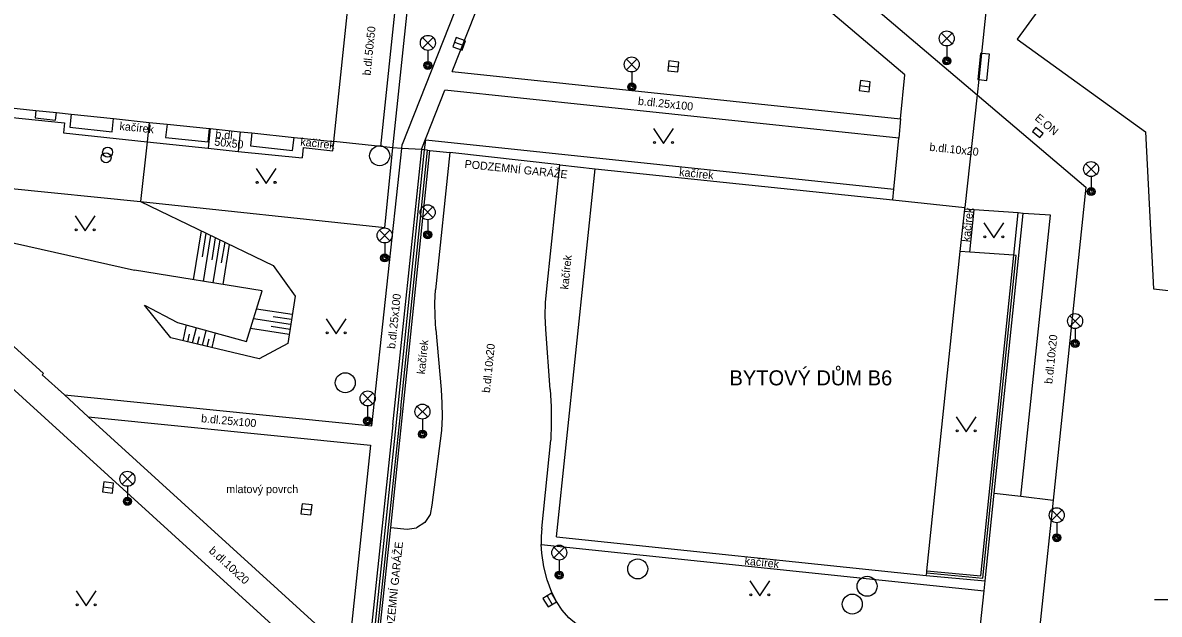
# Model space of a CAD drawing. Extents: x -598233 to -596890, y -1157848 to -1156431.
# Drawn here: x -597710.3 to -597653.4, y -1156789 to -1156759.5 of the extents above; entities that cross this region are included whole.
import ezdxf

# ---------------------------------------------------------------- set-up
doc = ezdxf.new("R2010")
doc.units = 0
for name, color, linetype in [('Level 10', 7, 'Continuous'), ('Level 11', 7, 'Continuous'), ('Level 14', 7, 'Continuous'), ('Level 15', 7, 'Continuous'), ('Level 24', 7, 'Continuous'), ('Level 27', 7, 'Continuous'), ('Level 28', 7, 'Continuous'), ('Level 33', 7, 'Continuous'), ('Level 36', 7, 'Continuous'), ('Level 40', 7, 'Continuous'), ('Level 41', 7, 'Continuous'), ('Level 5', 7, 'Continuous'), ('Level 6', 7, 'Continuous'), ('Level 7', 7, 'Continuous')]:
    doc.layers.add(name, color=color, linetype=linetype)

msp = doc.modelspace()

# ---------------------------------------------------------------- linework, layer by layer
at = {"layer": 'Level 10'}
for points in [[(-597688.92, -1156765.95), (-597689.63, -1156772.81)], [(-597684.07, -1156772.77), (-597683.42, -1156766.56)], [(-597684.12, -1156774.8), (-597684.14, -1156774.12), (-597684.13, -1156773.45), (-597684.07, -1156772.77)], [(-597689.62, -1156774.79), (-597689.65, -1156774.13), (-597689.66, -1156773.47), (-597689.63, -1156772.81)], [(-597689.62, -1156774.79), (-597689.35, -1156777.79)], [(-597683.89, -1156777.8), (-597684.12, -1156774.8)], [(-597689.35, -1156777.79), (-597689.31, -1156778.48), (-597689.3, -1156779.16), (-597689.33, -1156779.85)], [(-597683.89, -1156777.8), (-597683.84, -1156778.64), (-597683.84, -1156779.49), (-597683.87, -1156780.33)], [(-597689.33, -1156779.85), (-597689.81, -1156783.58)], [(-597684.32, -1156784.75), (-597683.87, -1156780.33)], [(-597661.7, -1156782.98), (-597660.36, -1156783.14), (-597658.75, -1156783.33)], [(-597689.81, -1156783.58), (-597689.9, -1156784.05), (-597690.17, -1156784.45), (-597690.58, -1156784.71)], [(-597658.75, -1156783.33), (-597660.3, -1156797.93)], [(-597691.87, -1156784.7), (-597691.05, -1156784.79)], [(-597691.05, -1156784.79), (-597690.58, -1156784.71)], [(-597684.32, -1156784.75), (-597684.35, -1156785.13)], [(-597684.35, -1156785.13), (-597684.34, -1156785.55)], [(-597683.81, -1156787.95), (-597684.04, -1156787.32), (-597684.21, -1156786.66), (-597684.32, -1156785.99), (-597684.34, -1156785.55)], [(-597663.13, -1156796.51), (-597662.2, -1156787.87), (-597662.15, -1156787.37)], [(-597682.58, -1156789.54), (-597682.96, -1156789.21), (-597683.3, -1156788.83), (-597683.58, -1156788.4), (-597683.81, -1156787.95)]]:
    msp.add_lwpolyline(points, dxfattribs=at)
at = {"layer": 'Level 11'}
for points in [[(-597691.76, -1156765.71), (-597689.82, -1156747.21)], [(-597684.29, -1156747.82), (-597691.29, -1156765.54)], [(-597688.79, -1156761.9), (-597683.26, -1156747.93)], [(-597666.17, -1156762.07), (-597682.77, -1156747.98)], [(-597679.93, -1156748.3), (-597662.54, -1156763.07)], [(-597692.36, -1156765.65), (-597691.26, -1156755.15)], [(-597662.38, -1156760.99), (-597662.51, -1156762.3)], [(-597662.33, -1156760.99), (-597662.38, -1156760.99)], [(-597661.93, -1156761.03), (-597662.33, -1156760.99)], [(-597662.06, -1156762.34), (-597661.93, -1156761.03)], [(-597688.79, -1156761.9), (-597666.38, -1156764.26)], [(-597666.38, -1156764.26), (-597666.17, -1156762.07)], [(-597662.51, -1156762.3), (-597662.46, -1156762.3)], [(-597662.46, -1156762.3), (-597662.06, -1156762.34)], [(-597690.31, -1156765.75), (-597689.16, -1156762.83)], [(-597666.47, -1156765.23), (-597689.16, -1156762.83)], [(-597662.54, -1156763.07), (-597657.11, -1156767.68)], [(-597713.73, -1156763.89), (-597708.17, -1156764.47)], [(-597709.61, -1156763.84), (-597709.65, -1156764.22)], [(-597709.65, -1156764.22), (-597708.62, -1156764.33)], [(-597708.62, -1156764.33), (-597708.58, -1156763.95)], [(-597707.84, -1156764.03), (-597707.91, -1156764.68)], [(-597705.8, -1156764.91), (-597705.73, -1156764.25)], [(-597666.38, -1156764.26), (-597666.47, -1156765.23)], [(-597708.17, -1156764.47), (-597708.22, -1156764.97)], [(-597707.91, -1156764.68), (-597705.8, -1156764.91)], [(-597703.05, -1156764.53), (-597703.12, -1156765.19)], [(-597700.89, -1156764.75), (-597700.99, -1156765.73)], [(-597700.99, -1156765.42), (-597700.92, -1156764.75)], [(-597708.22, -1156764.97), (-597704.05, -1156765.41)], [(-597703.12, -1156765.19), (-597700.99, -1156765.42)], [(-597699.39, -1156764.91), (-597699.49, -1156765.89)], [(-597698.81, -1156764.97), (-597698.88, -1156765.62)], [(-597696.77, -1156765.85), (-597696.7, -1156765.19)], [(-597694.76, -1156765.86), (-597694.71, -1156765.4)], [(-597691.76, -1156765.71), (-597692.36, -1156765.65), (-597694.71, -1156765.4)], [(-597691.6, -1156779.59), (-597690.18, -1156765.81), (-597690.12, -1156765.31)], [(-597690.12, -1156765.31), (-597666.71, -1156767.78)], [(-597666.76, -1156768.32), (-597666.71, -1156767.78), (-597666.47, -1156765.23)], [(-597704.05, -1156765.41), (-597700.99, -1156765.73), (-597699.49, -1156765.89), (-597696.29, -1156766.22)], [(-597698.88, -1156765.62), (-597696.77, -1156765.85)], [(-597696.24, -1156765.7), (-597696.29, -1156766.22)], [(-597696.24, -1156765.7), (-597694.76, -1156765.86)], [(-597692.81, -1156779.61), (-597691.31, -1156765.74)], [(-597691.87, -1156784.7), (-597689.92, -1156765.84)], [(-597691.31, -1156765.74), (-597691.76, -1156765.71)], [(-597691.76, -1156779.57), (-597690.32, -1156765.8)], [(-597691.31, -1156765.74), (-597691.29, -1156765.54)], [(-597690.32, -1156765.8), (-597691.31, -1156765.74)], [(-597690.32, -1156765.8), (-597690.31, -1156765.75)], [(-597690.18, -1156765.81), (-597690.32, -1156765.8)], [(-597690.03, -1156765.83), (-597690.18, -1156765.81)], [(-597657.11, -1156767.68), (-597658.75, -1156783.33)], [(-597658.88, -1156769.08), (-597660.25, -1156768.99), (-597660.49, -1156768.97), (-597662.69, -1156768.81), (-597663.17, -1156768.78)], [(-597662.91, -1156770.93), (-597662.69, -1156768.81)], [(-597662.15, -1156787.37), (-597661.7, -1156782.98), (-597660.25, -1156768.99)], [(-597660.36, -1156783.14), (-597658.88, -1156769.08)], [(-597709.22, -1156776.99), (-597715.9, -1156770.94)], [(-597711.39, -1156777.18), (-597695.19, -1156791.94)], [(-597709.29, -1156777.06), (-597709.22, -1156776.99)], [(-597708.18, -1156778.06), (-597709.29, -1156777.06)], [(-597708.18, -1156778.06), (-597692.81, -1156779.61)], [(-597707, -1156779.17), (-597708.18, -1156778.06)], [(-597707, -1156779.17), (-597692.88, -1156780.59)], [(-597693.98, -1156791.01), (-597707, -1156779.17)], [(-597691.76, -1156779.57), (-597693.06, -1156791.87)], [(-597692.89, -1156792.03), (-597691.6, -1156779.59)], [(-597692.88, -1156780.59), (-597693.98, -1156791.01)], [(-597684.34, -1156785.55), (-597662.2, -1156787.87)], [(-597665.09, -1156787.1), (-597662.15, -1156787.37)]]:
    msp.add_lwpolyline(points, dxfattribs=at)
at = {"layer": 'Level 14'}
for points in [[(-597704.37, -1156768.4), (-597697.74, -1156771.6)], [(-597711.34, -1156770.33), (-597704.68, -1156771.83)], [(-597697.74, -1156771.6), (-597696.65, -1156773.13)], [(-597698.29, -1156772.86), (-597704.68, -1156771.83)], [(-597699.07, -1156775.39), (-597698.29, -1156772.86)], [(-597696.65, -1156773.13), (-597697.01, -1156775.5)], [(-597704.17, -1156773.58), (-597702.52, -1156774.45)], [(-597702.86, -1156775.21), (-597704.17, -1156773.58)], [(-597702.52, -1156774.45), (-597699.07, -1156775.39)], [(-597698.44, -1156776.27), (-597702.86, -1156775.21)], [(-597697.01, -1156775.5), (-597698.44, -1156776.27)]]:
    msp.add_lwpolyline(points, dxfattribs=at)
at = {"layer": 'Level 15'}
for points in [[(-597701.72, -1156772.31), (-597701.33, -1156769.87)], [(-597701.28, -1156771.16), (-597701.09, -1156769.98)], [(-597701.23, -1156772.39), (-597700.86, -1156770.09)], [(-597700.8, -1156771.32), (-597700.62, -1156770.21)], [(-597700.74, -1156772.47), (-597700.39, -1156770.32)], [(-597700.32, -1156771.47), (-597700.15, -1156770.43)], [(-597700.24, -1156772.55), (-597699.92, -1156770.55)], [(-597696.79, -1156774.05), (-597698.57, -1156773.78)], [(-597696.87, -1156774.55), (-597698.72, -1156774.26)], [(-597696.83, -1156774.3), (-597697.74, -1156774.16)], [(-597702.25, -1156775.36), (-597702.07, -1156774.57)], [(-597702.01, -1156775.41), (-597701.92, -1156775.03)], [(-597701.77, -1156775.47), (-597701.58, -1156774.7)], [(-597701.28, -1156775.59), (-597701.1, -1156774.84)], [(-597700.8, -1156775.7), (-597700.62, -1156774.97)], [(-597696.94, -1156775.04), (-597698.87, -1156774.75)], [(-597696.9, -1156774.79), (-597697.85, -1156774.65)], [(-597701.53, -1156775.53), (-597701.43, -1156775.15)], [(-597701.04, -1156775.65), (-597700.95, -1156775.27)]]:
    msp.add_lwpolyline(points, dxfattribs=at)
at = {"layer": 'Level 24'}
for points in [[(-597659.61, -1156764.69), (-597659.78, -1156764.89)], [(-597659.25, -1156764.99), (-597659.61, -1156764.69)], [(-597659.78, -1156764.89), (-597659.42, -1156765.19)], [(-597659.42, -1156765.19), (-597659.25, -1156764.99)]]:
    msp.add_lwpolyline(points, dxfattribs=at)
at = {"layer": 'Level 27'}
for p, q in [((-597688.686, -1156760.4276), (-597688.214, -1156760.5924)), ((-597677.9882, -1156761.6104), (-597677.4918, -1156761.6696)), ((-597668.4182, -1156762.6004), (-597667.9218, -1156762.6596)), ((-597706.2482, -1156782.6704), (-597705.7518, -1156782.7296)), ((-597696.3282, -1156783.7604), (-597695.8318, -1156783.8196)), ((-597684.0499, -1156788.1164), (-597683.7901, -1156788.5436))]:
    msp.add_line(p, q, dxfattribs=at)
for points in [[(-597688.7684, -1156760.6637), (-597688.2963, -1156760.8284), (-597688.1316, -1156760.3563), (-597688.6037, -1156760.1916)], [(-597678.0179, -1156761.8586), (-597677.5214, -1156761.9179), (-597677.4621, -1156761.4214), (-597677.9586, -1156761.3621)], [(-597668.4479, -1156762.8486), (-597667.9514, -1156762.9079), (-597667.8921, -1156762.4114), (-597668.3886, -1156762.3521)], [(-597706.2779, -1156782.9186), (-597705.7814, -1156782.9779), (-597705.7221, -1156782.4814), (-597706.2186, -1156782.4221)], [(-597696.3579, -1156784.0086), (-597695.8614, -1156784.0679), (-597695.8021, -1156783.5714), (-597696.2986, -1156783.5121)], [(-597684.2635, -1156788.2462), (-597684.0038, -1156788.6735), (-597683.5765, -1156788.4138), (-597683.8362, -1156787.9865)]]:
    msp.add_lwpolyline(points, close=True, dxfattribs=at)
for centre in [(-597692.42, -1156766.11), (-597694.14, -1156777.46), (-597679.52, -1156786.77), (-597668.05, -1156787.64), (-597668.79, -1156788.53)]:
    msp.add_circle(centre, 0.5, dxfattribs=at)
at = {"layer": 'Level 28'}
for centre in [(-597706.1, -1156766.21), (-597706.02, -1156765.93)]:
    msp.add_circle(centre, 0.25, dxfattribs=at)
at = {"layer": 'Level 33'}
for p, q in [((-597690.275, -1156760.73), (-597689.745, -1156760.2)), ((-597690.275, -1156760.2), (-597689.745, -1156760.73)), ((-597664.335, -1156760.51), (-597663.805, -1156759.98)), ((-597664.335, -1156759.98), (-597663.805, -1156760.51)), ((-597690.01, -1156760.84), (-597690.01, -1156761.59)), ((-597664.07, -1156760.62), (-597664.07, -1156761.37)), ((-597680.085, -1156761.81), (-597679.555, -1156761.28)), ((-597680.085, -1156761.28), (-597679.555, -1156761.81)), ((-597679.82, -1156761.92), (-597679.82, -1156762.67)), ((-597657.115, -1156767.04), (-597656.585, -1156766.51)), ((-597657.115, -1156766.51), (-597656.585, -1156767.04)), ((-597656.85, -1156767.15), (-597656.85, -1156767.9)), ((-597690.285, -1156769.2), (-597689.755, -1156768.67)), ((-597690.285, -1156768.67), (-597689.755, -1156769.2)), ((-597690.02, -1156769.31), (-597690.02, -1156770.06)), ((-597692.435, -1156770.36), (-597691.905, -1156769.83)), ((-597692.435, -1156769.83), (-597691.905, -1156770.36)), ((-597692.17, -1156770.47), (-597692.17, -1156771.22)), ((-597657.915, -1156774.64), (-597657.385, -1156774.11)), ((-597657.915, -1156774.11), (-597657.385, -1156774.64)), ((-597657.65, -1156774.75), (-597657.65, -1156775.5)), ((-597693.285, -1156778.51), (-597692.755, -1156777.98)), ((-597693.285, -1156777.98), (-597692.755, -1156778.51)), ((-597693.02, -1156778.62), (-597693.02, -1156779.37)), ((-597690.545, -1156779.17), (-597690.015, -1156778.64)), ((-597690.545, -1156778.64), (-597690.015, -1156779.17)), ((-597690.28, -1156779.28), (-597690.28, -1156780.03)), ((-597705.295, -1156782.53), (-597704.765, -1156782)), ((-597705.295, -1156782), (-597704.765, -1156782.53)), ((-597705.03, -1156782.64), (-597705.03, -1156783.39)), ((-597658.835, -1156784.35), (-597658.305, -1156783.82)), ((-597658.835, -1156783.82), (-597658.305, -1156784.35)), ((-597658.57, -1156784.46), (-597658.57, -1156785.21)), ((-597683.705, -1156786.22), (-597683.175, -1156785.69)), ((-597683.705, -1156785.69), (-597683.175, -1156786.22)), ((-597683.44, -1156786.33), (-597683.44, -1156787.08))]:
    msp.add_line(p, q, dxfattribs=at)
for centre, radius in [((-597690.01, -1156760.465), 0.375), ((-597664.07, -1156760.245), 0.375), ((-597690.01, -1156761.59), 0.2), ((-597679.82, -1156761.545), 0.375), ((-597664.07, -1156761.37), 0.2), ((-597664.07, -1156761.37), 0.1445), ((-597664.07, -1156761.37), 0.0876), ((-597690.01, -1156761.59), 0.1445), ((-597690.01, -1156761.59), 0.0876), ((-597679.82, -1156762.67), 0.2), ((-597679.82, -1156762.67), 0.1445), ((-597679.82, -1156762.67), 0.0876), ((-597656.85, -1156766.775), 0.375), ((-597656.85, -1156767.9), 0.2), ((-597656.85, -1156767.9), 0.1445), ((-597656.85, -1156767.9), 0.0876), ((-597690.02, -1156768.935), 0.375), ((-597692.17, -1156770.095), 0.375), ((-597690.02, -1156770.06), 0.2), ((-597690.02, -1156770.06), 0.1445), ((-597690.02, -1156770.06), 0.0876), ((-597692.17, -1156771.22), 0.2), ((-597692.17, -1156771.22), 0.1445), ((-597692.17, -1156771.22), 0.0876), ((-597657.65, -1156774.375), 0.375), ((-597657.65, -1156775.5), 0.2), ((-597657.65, -1156775.5), 0.1445), ((-597657.65, -1156775.5), 0.0876), ((-597693.02, -1156778.245), 0.375), ((-597690.28, -1156778.905), 0.375), ((-597693.02, -1156779.37), 0.2), ((-597693.02, -1156779.37), 0.1445), ((-597693.02, -1156779.37), 0.0876), ((-597690.28, -1156780.03), 0.2), ((-597690.28, -1156780.03), 0.1445), ((-597690.28, -1156780.03), 0.0876), ((-597705.03, -1156782.265), 0.375), ((-597705.03, -1156783.39), 0.2), ((-597705.03, -1156783.39), 0.1445), ((-597705.03, -1156783.39), 0.0876), ((-597658.57, -1156784.085), 0.375), ((-597658.57, -1156785.21), 0.2), ((-597658.57, -1156785.21), 0.1445), ((-597658.57, -1156785.21), 0.0876), ((-597683.44, -1156785.955), 0.375), ((-597683.44, -1156787.08), 0.2), ((-597683.44, -1156787.08), 0.1445), ((-597683.44, -1156787.08), 0.0876)]:
    msp.add_circle(centre, radius, dxfattribs=at)
at = {"layer": 'Level 36'}
msp.add_line((-597653.676, -1156788.296), (-597652.676, -1156788.296), dxfattribs=at)
for points in [[(-597678.73, -1156764.75), (-597678.23, -1156765.5), (-597677.73, -1156764.75)], [(-597698.6, -1156766.74), (-597698.1, -1156767.49), (-597697.6, -1156766.74)], [(-597707.64, -1156769.11), (-597707.14, -1156769.86), (-597706.64, -1156769.11)], [(-597662.21, -1156769.46), (-597661.71, -1156770.21), (-597661.21, -1156769.46)], [(-597695.1, -1156774.27), (-597694.6, -1156775.02), (-597694.1, -1156774.27)], [(-597663.6, -1156779.17), (-597663.1, -1156779.92), (-597662.6, -1156779.17)], [(-597673.91, -1156787.37), (-597673.41, -1156788.12), (-597672.91, -1156787.37)], [(-597707.59, -1156787.86), (-597707.09, -1156788.61), (-597706.59, -1156787.86)]]:
    msp.add_lwpolyline(points, dxfattribs=at)
for centre in [(-597678.6802, -1156765.4498), (-597677.7808, -1156765.4498), (-597698.5502, -1156767.4398), (-597697.6508, -1156767.4398), (-597707.5902, -1156769.8098), (-597706.6908, -1156769.8098), (-597662.1602, -1156770.1598), (-597661.2608, -1156770.1598), (-597695.0502, -1156774.9698), (-597694.1508, -1156774.9698), (-597663.5502, -1156779.8698), (-597662.6508, -1156779.8698), (-597673.8602, -1156788.0698), (-597672.9608, -1156788.0698), (-597707.5402, -1156788.5598), (-597706.6408, -1156788.5598)]:
    msp.add_circle(centre, 0.05, dxfattribs=at)
at = {"layer": 'Level 5'}
for points in [[(-597694.71, -1156765.4), (-597693.61, -1156754.9), (-597693.55, -1156754.3), (-597692.83, -1156747.5), (-597692.77, -1156746.9)], [(-597682.77, -1156747.98), (-597679.93, -1156748.3), (-597671.91, -1156749.19), (-597661.87, -1156756.5), (-597662.33, -1156760.99)], [(-597662.33, -1156760.99), (-597662.46, -1156762.3)], [(-597662.46, -1156762.3), (-597662.54, -1156763.07)], [(-597662.54, -1156763.07), (-597663.16, -1156768.7)], [(-597713.21, -1156763.46), (-597709.61, -1156763.84), (-597708.58, -1156763.95), (-597707.84, -1156764.03), (-597705.73, -1156764.25), (-597703.95, -1156764.44), (-597703.05, -1156764.53), (-597700.92, -1156764.75), (-597700.89, -1156764.75), (-597699.39, -1156764.91), (-597698.81, -1156764.97), (-597696.7, -1156765.19), (-597694.71, -1156765.4)], [(-597689.92, -1156765.84), (-597688.92, -1156765.95)], [(-597683.42, -1156766.56), (-597688.92, -1156765.95)], [(-597683.58, -1156785.16), (-597681.65, -1156766.76)], [(-597683.42, -1156766.56), (-597681.65, -1156766.76)], [(-597681.65, -1156766.76), (-597666.76, -1156768.32), (-597663.16, -1156768.7)], [(-597665.09, -1156787.1), (-597665.07, -1156786.97), (-597665.06, -1156786.86), (-597663.39, -1156770.9), (-597663.17, -1156768.78), (-597663.16, -1156768.7)], [(-597683.58, -1156785.16), (-597665.09, -1156787.1)]]:
    msp.add_lwpolyline(points, dxfattribs=at)
at = {"layer": 'Level 6'}
for points in [[(-597683.42, -1156766.56), (-597688.92, -1156765.95)], [(-597692.5, -1156790.64), (-597691.92, -1156785.17)]]:
    msp.add_lwpolyline(points, dxfattribs=at)
at = {"layer": 'Level 7'}
for points in [[(-597650.18, -1156746.04), (-597660.55, -1156760.28)], [(-597660.55, -1156760.28), (-597654.13, -1156764.91)], [(-597703.95, -1156764.44), (-597704.05, -1156765.41)], [(-597654.13, -1156764.91), (-597653.73, -1156772.76)], [(-597704.05, -1156765.41), (-597704.37, -1156768.4)], [(-597692.16, -1156769.69), (-597691.76, -1156765.71)], [(-597691.36, -1156778.73), (-597690.03, -1156765.83)], [(-597690.03, -1156765.83), (-597689.92, -1156765.84)], [(-597717.62, -1156767.06), (-597704.37, -1156768.4)], [(-597704.37, -1156768.4), (-597692.16, -1156769.69)], [(-597660.71, -1156771.08), (-597660.49, -1156768.97)], [(-597660.71, -1156771.08), (-597662.91, -1156770.93), (-597663.39, -1156770.9)], [(-597662.37, -1156787.11), (-597660.71, -1156771.08)], [(-597660.59, -1156771.09), (-597660.71, -1156771.08)], [(-597662.26, -1156787.23), (-597660.59, -1156771.09)], [(-597653.73, -1156772.76), (-597650.29, -1156773.15)], [(-597691.36, -1156778.73), (-597692.76, -1156791.94)], [(-597691.92, -1156785.17), (-597691.87, -1156784.7)], [(-597665.07, -1156786.97), (-597662.26, -1156787.23)], [(-597665.06, -1156786.86), (-597662.37, -1156787.11)]]:
    msp.add_lwpolyline(points, dxfattribs=at)

# ---------------------------------------------------------------- texts
at = {"layer": 'Level 40'}
for s, height, rotation, p in [('b.dl.50x50', 0.4, 84.01357, (-597692.88, -1156762.11)), ('b.dl.25x100', 0.4, 353.95682, (-597679.52, -1156763.56)), ('kačírek', 0.4, 354.01357, (-597705.44, -1156764.81)), ('b.dl.', 0.4, 354.01357, (-597700.65, -1156765.21)), ('50x50', 0.4, 354.01357, (-597700.7, -1156765.6)), ('kačírek', 0.4, 354.01357, (-597696.4, -1156765.6)), ('b.dl.10x20', 0.4, 353.99673, (-597664.95, -1156765.86)), ('kačírek', 0.4, 353.99673, (-597677.46, -1156767.11)), ('kačírek', 0.4, 83.99673, (-597662.91, -1156770.44)), ('kačírek', 0.4, 84.01207, (-597682.99, -1156772.81)), ('b.dl.25x100', 0.4, 83.85113, (-597691.65, -1156775.78)), ('b.dl.10x20', 0.4, 84.03333, (-597658.79, -1156777.53)), ('kačírek', 0.4, 84.09606, (-597690.16, -1156777.05)), ('b.dl.10x20', 0.4, 84.04366, (-597686.91, -1156777.98)), ('b.dl.25x100', 0.399996, 354.6215, (-597701.36, -1156779.43)), ('b.dl.10x20', 0.4, 317.663, (-597700.99, -1156785.91)), ('kačírek', 0.4, 354.01035, (-597674.19, -1156786.55))]:
    msp.add_text(s, height=height, rotation=rotation, dxfattribs=at).set_placement(p)
msp.add_text('mlatový povrch', height=0.399996, dxfattribs=at).set_placement((-597700.09, -1156782.98))
at = {"layer": 'Level 41'}
for s, rotation, p in [('E.ON', 320.19443, (-597659.7, -1156764.28)), ('PODZEMNÍ GARÁŽE', 354.02856, (-597688.19, -1156766.71)), ('PODZEMNÍ GARÁŽE', 84.02856, (-597691.79, -1156790.57))]:
    msp.add_text(s, height=0.4, rotation=rotation, dxfattribs=at).set_placement(p)
msp.add_text('BYTOVÝ DŮM B6', height=0.75, dxfattribs=at).set_placement((-597674.93, -1156777.59))

doc.saveas('drawing.dxf')
